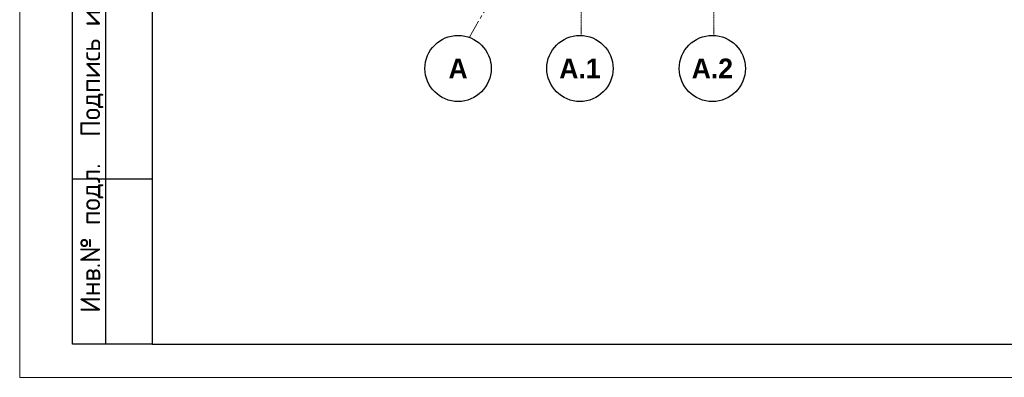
# Model space of a CAD drawing. Header units: millimetres. Extents: x 376598 to 1249954, y -318491 to -22134.
# Tile 339 of 444: x 978117 to 992987, y -318491 to -313084. Entities that reach past the tile are written whole.
import ezdxf
from ezdxf.enums import TextEntityAlignment as Align

# ---------------------------------------------------------------- set-up
doc = ezdxf.new("R2010")
doc.units = ezdxf.units.MM
doc.linetypes.add('______5', pattern=[1100, 800, -100, 100, -100])
doc.linetypes.add('осевая', pattern=[50.8, 31.75, -6.35, 6.35, -6.35])
for name, color, linetype, lineweight in [('Оси', 40, '______5', 18), ('Текст', 7, 'Continuous', 25), ('ТОНКИЕ', 7, 'Continuous', 9)]:
    doc.layers.add(name, color=color, linetype=linetype, lineweight=lineweight)
doc.layers.add('ТОЛСТЫЕ_ОСНОВНЫЕ', color=6, linetype='Continuous')
doc.styles.add('Century Gothic', font='GOTHIC.TTF')
doc.styles.add('style1', font='GOST_Common.ttf', dxfattribs={"height": 500})

# ---------------------------------------------------------------- blocks, each defined once
blk = doc.blocks.new('*U56')
at = {"layer": 'ТОЛСТЫЕ_ОСНОВНЫЕ'}
for p, q in [((8, 5), (8, 90)), ((13, 5), (13, 90)), ((8, 30), (20, 30)), ((20, 5), (8, 5))]:
    blk.add_line(p, q, dxfattribs=at)
at = {"layer": 'ТОЛСТЫЕ_ОСНОВНЫЕ', "color": 6}
blk.add_lwpolyline([(20, 5), (415, 5), (415, 292), (20, 292)], close=True, dxfattribs=at)
at = {"layer": 'ТОНКИЕ'}
blk.add_lwpolyline([(0, 0), (420, 0), (420, 297), (0, 297)], close=True, dxfattribs=at)
at = {"layer": 'Текст', "style": 'style1'}
for s, p in [('Подпись и дата', (10.89, 51.06)), ('Инв.№ подл.', (10.89, 21.06))]:
    blk.add_text(s, height=3, rotation=90, dxfattribs=at).set_placement(p, align=Align.MIDDLE)

msp = doc.modelspace()

# ---------------------------------------------------------------- linework, layer by layer
at = {"color": 0, "linetype": 'ByBlock', "lineweight": -2}
for centre in [(984737.5, -313821.3), (986577.5, -313821.3), (988577.5, -313821.3)]:
    msp.add_circle(centre, 500, dxfattribs=at)
at = {"layer": 'Оси', "color": 16, "linetype": 'осевая', "lineweight": 0, "ltscale": 0.5, "transparency": 33554687}
for p, q in [((986597.7, -313310.1), (986597.7, -303912.1)), ((988597.7, -313310.1), (988597.7, -303912.1))]:
    msp.add_line(p, q, dxfattribs=at)
at = {"layer": 'Оси', "color": 16, "linetype": '______5', "lineweight": 0, "ltscale": 0.5, "transparency": 33554687}
msp.add_line((985597.7, -312155.2), (984909.2, -313347.8), dxfattribs=at)

# ---------------------------------------------------------------- block references
at = {"xscale": 100, "yscale": 100, "zscale": 100}
msp.add_blockref('*U56', (978116.8, -318491.4), dxfattribs=at)

# ---------------------------------------------------------------- texts
at = {"layer": 'Оси', "color": 16, "linetype": 'Continuous', "lineweight": 25, "transparency": 33554687, "char_height": 600, "attachment_point": 5, "style": 'Century Gothic'}
for s, insert, width in [('\\A1;{\\fCentury Gothic|i0|b1;\\H300.000000;\\W1.000000;\\C16;А}\\P', (984737.5, -313821.3), 920), ('\\A1;{\\fCentury Gothic|i0|b1;\\H300.000000;\\W1.000000;\\C16;А.1}\\P', (986577.5, -313821.3), 1620), ('\\A1;{\\fCentury Gothic|i0|b1;\\H300.000000;\\W1.000000;\\C16;А.2}\\P', (988577.5, -313821.3), 1620)]:
    msp.add_mtext(s, dxfattribs=dict(at, insert=insert, width=width))

doc.saveas('drawing.dxf')
